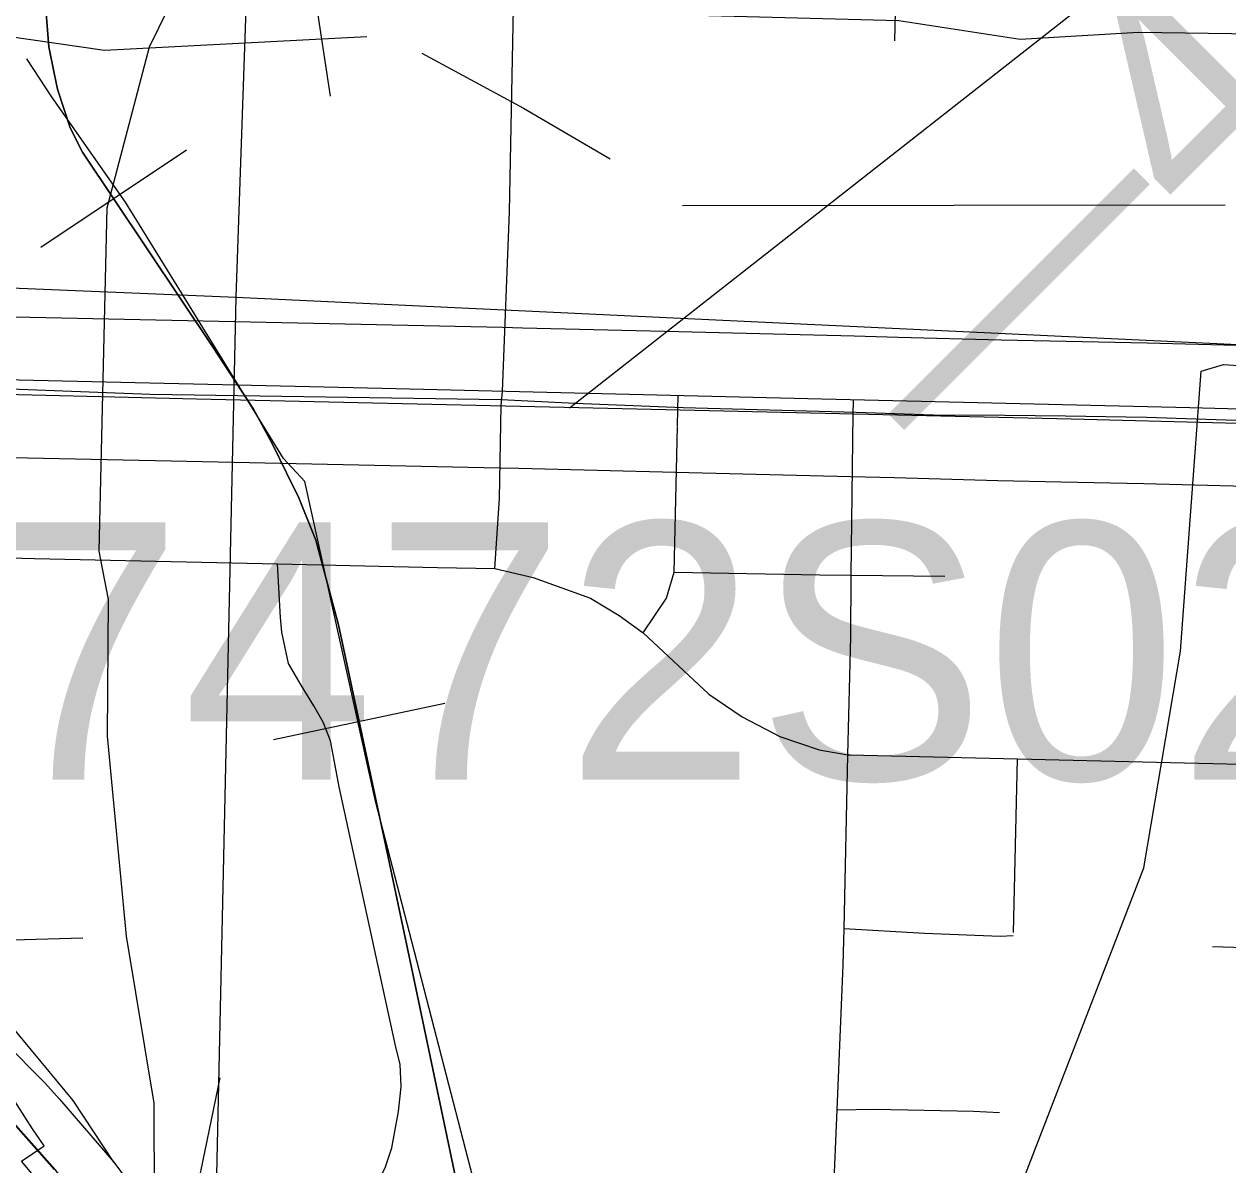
# Model space of a CAD drawing. Extents: x -157.2 to -99.3, y 12.2 to 46.2.
# Drawn here: x -147.694 to -147.179, y 35.956 to 36.444 of the extents above; entities that cross this region are included whole.
import ezdxf

# ---------------------------------------------------------------- set-up
doc = ezdxf.new("R2010")
doc.units = 0
for name, color, linetype in [('tdCoCityStreetMajor', 7, 'Continuous'), ('tdCoCityStreetMinor', 7, 'Continuous'), ('tdCoDivCarto', 7, 'Continuous'), ('tdCoHydroRiver', 7, 'Continuous'), ('tdCoInt', 7, 'Continuous'), ('tdCoIntCL', 7, 'Continuous'), ('tdCoIntRamp', 7, 'Continuous'), ('tdCoIntRte', 7, 'Continuous'), ('tdCoPriCL', 7, 'Continuous'), ('tdCoPriDiv', 7, 'Continuous'), ('tdCoRRCL', 7, 'Continuous'), ('tdCoSectLine', 7, 'Continuous'), ('tdCoStrucDivPri', 7, 'Continuous'), ('tdCoStrucPriMaintName', 7, 'Continuous'), ('tdStHwyPriRefPost1', 7, 'Continuous')]:
    doc.layers.add(name, color=color, linetype=linetype)

msp = doc.modelspace()

# ---------------------------------------------------------------- linework, layer by layer
at = {"layer": 'tdCoCityStreetMajor'}
for p, q in [((-147.33879, 36.28263), (-147.33876, 36.28329)), ((-147.72616, 36.21656), (-147.68907, 36.21545)), ((-147.34283, 36.05725), (-147.34114, 36.1313)), ((-147.20912, 36.12828), (-147.15908, 36.12707))]:
    msp.add_line(p, q, dxfattribs=at)
for points in [[(-147.33971, 36.20827), (-147.33899, 36.27732), (-147.33879, 36.28263)], [(-147.68907, 36.21545), (-147.58514, 36.21313), (-147.51666, 36.2116), (-147.49225, 36.21112)], [(-147.49225, 36.21112), (-147.47581, 36.20724), (-147.45132, 36.1985), (-147.43908, 36.19107), (-147.42881, 36.18363), (-147.40061, 36.1574), (-147.3864, 36.14778), (-147.37023, 36.13926), (-147.3534, 36.13358), (-147.34114, 36.13147), (-147.34046, 36.13145)], [(-147.34114, 36.1313), (-147.34114, 36.13147), (-147.33998, 36.18196), (-147.33971, 36.20827)], [(-147.34046, 36.13145), (-147.26865, 36.12971), (-147.20912, 36.12828)], [(-147.34582, 35.97971), (-147.34319, 36.04164), (-147.34283, 36.05725)], [(-147.3496, 35.79972), (-147.35133, 35.81476), (-147.34985, 35.88455), (-147.34879, 35.90942), (-147.34582, 35.97971)]]:
    msp.add_lwpolyline(points, dxfattribs=at)
at = {"layer": 'tdCoCityStreetMinor'}
for p, q in [((-147.33971, 36.20827), (-147.29965, 36.2079)), ((-147.56219, 36.136), (-147.56221, 36.13614)), ((-147.27031, 36.05543), (-147.26865, 36.12971)), ((-147.53231, 35.98952), (-147.5323, 35.98961))]:
    msp.add_line(p, q, dxfattribs=at)
for points in [[(-147.49225, 36.21112), (-147.49017, 36.24114), (-147.48942, 36.28082), (-147.48895, 36.28695), (-147.48598, 36.3637), (-147.48338, 36.49458), (-147.48435, 36.51534), (-147.48536, 36.53675), (-147.48556, 36.5913)], [(-147.41411, 36.27217), (-147.41395, 36.27907), (-147.41372, 36.28511)], [(-147.42881, 36.18363), (-147.41875, 36.1985), (-147.41554, 36.20961), (-147.41411, 36.27191)], [(-147.56221, 36.13614), (-147.56246, 36.13749), (-147.56568, 36.14545), (-147.56967, 36.15247), (-147.57498, 36.1612), (-147.58048, 36.1705), (-147.58333, 36.18397), (-147.5839, 36.19023), (-147.58514, 36.21313)], [(-147.41554, 36.20961), (-147.35316, 36.20839), (-147.33971, 36.20827)], [(-147.5323, 35.98961), (-147.53229, 35.98969), (-147.53267, 35.99918), (-147.53457, 36.00639), (-147.55885, 36.11775), (-147.56219, 36.136)], [(-147.34283, 36.05725), (-147.30842, 36.0552), (-147.27611, 36.05397), (-147.27045, 36.05421)], [(-147.46969, 35.66319), (-147.47557, 35.67324), (-147.51294, 35.733), (-147.53837, 35.77607), (-147.54216, 35.78195), (-147.55127, 35.79997), (-147.55867, 35.81629), (-147.5636, 35.82767), (-147.5672, 35.83678), (-147.57005, 35.84721), (-147.57289, 35.86106), (-147.57251, 35.87396), (-147.571, 35.88819), (-147.56834, 35.90015), (-147.56398, 35.91153), (-147.55772, 35.92386), (-147.55202, 35.9324), (-147.54482, 35.94397), (-147.53912, 35.95479), (-147.53628, 35.96332), (-147.53495, 35.97034), (-147.53343, 35.97888), (-147.53231, 35.98952)], [(-147.34582, 35.97971), (-147.32963, 35.97998), (-147.28746, 35.979), (-147.27637, 35.97857)]]:
    msp.add_lwpolyline(points, dxfattribs=at)
at = {"layer": 'tdCoDivCarto'}
for points in [[(-147.05249, 36.27613), (-147.0563, 36.27623), (-147.05867, 36.27629), (-147.0687, 36.27655), (-147.07132, 36.27661), (-147.19487, 36.27982), (-147.35837, 36.28376), (-147.54037, 36.2882), (-147.71447, 36.29215), (-147.72514, 36.29242)], [(-147.05249, 36.27613), (-147.0563, 36.27623), (-147.05867, 36.27629), (-147.0687, 36.27655), (-147.07132, 36.27661), (-147.19487, 36.27982), (-147.35837, 36.28376), (-147.54037, 36.2882), (-147.71447, 36.29215), (-147.72514, 36.29242)], [(-147.7253, 36.28625), (-147.72527, 36.28625), (-147.61978, 36.28376), (-147.45628, 36.28007), (-147.24567, 36.27513), (-147.17959, 36.27352), (-147.09376, 36.27143), (-147.07133, 36.27084), (-147.07093, 36.27083), (-147.05919, 36.27052), (-147.05264, 36.27035)], [(-147.7253, 36.28625), (-147.72527, 36.28625), (-147.61978, 36.28376), (-147.45628, 36.28007), (-147.24567, 36.27513), (-147.17959, 36.27352), (-147.09376, 36.27143), (-147.07133, 36.27084), (-147.07093, 36.27083), (-147.05919, 36.27052), (-147.05264, 36.27035)], [(-147.59451, 35.82162), (-147.6536, 35.91982), (-147.6803, 35.95415), (-147.72199, 36.001), (-147.77312, 36.05182), (-147.79604, 36.07213), (-147.818, 36.09528), (-147.84313, 36.11658), (-147.85733, 36.1271), (-147.88546, 36.14807), (-147.90584, 36.16083), (-147.93859, 36.17596), (-147.95332, 36.18174), (-147.97568, 36.19016), (-147.99488, 36.19687)], [(-147.61649, 35.85814), (-147.6536, 35.91982), (-147.6803, 35.95415), (-147.72199, 36.001), (-147.77312, 36.05182), (-147.79604, 36.07213), (-147.818, 36.09528), (-147.84313, 36.11658), (-147.85733, 36.1271), (-147.88546, 36.14807), (-147.90584, 36.16083), (-147.93859, 36.17596), (-147.95332, 36.18174), (-147.97568, 36.19016), (-147.99488, 36.19687)]]:
    msp.add_lwpolyline(points, dxfattribs=at)
at = {"layer": 'tdCoHydroRiver'}
for points in [[(-147.66047, 35.83163), (-147.654, 35.83615), (-147.63766, 35.89876), (-147.63796, 35.98248), (-147.64973, 36.05395), (-147.65787, 36.13952), (-147.65745, 36.19794), (-147.66148, 36.21862), (-147.65806, 36.36538), (-147.63993, 36.43425), (-147.57207, 36.57248), (-147.55898, 36.58624), (-147.51356, 36.66839), (-147.44979, 36.82571), (-147.4179, 36.88147), (-147.35034, 36.98365)], [(-147.35136, 35.31401), (-147.33685, 35.32298), (-147.29785, 35.40219), (-147.26086, 35.51463), (-147.25541, 35.62816), (-147.2674, 35.69333), (-147.27338, 35.70301), (-147.27776, 35.76002), (-147.27927, 35.90064), (-147.27179, 35.93513), (-147.21464, 36.0832), (-147.19886, 36.17584), (-147.19004, 36.29557), (-147.18047, 36.2984), (-147.13323, 36.2952)]]:
    msp.add_lwpolyline(points, dxfattribs=at)
at = {"layer": 'tdCoInt'}
msp.add_lwpolyline([(-147.7023, 36.00905), (-147.68473, 35.99112), (-147.67835, 35.98416), (-147.65515, 35.95722), (-147.63186, 35.92588)], dxfattribs=at)
at = {"layer": 'tdCoIntCL'}
for points in [[(-147.69471, 35.95769), (-147.68491, 35.96422), (-147.68993, 35.97151), (-147.69981, 35.98685), (-147.71732, 36.01003), (-147.73754, 36.03444), (-147.76442, 36.06453), (-147.77598, 36.07589), (-147.77754, 36.07742)], [(-147.67858, 35.93846), (-147.69471, 35.95769)]]:
    msp.add_lwpolyline(points, dxfattribs=at)
at = {"layer": 'tdCoIntRamp'}
msp.add_lwpolyline([(-147.65515, 35.95722), (-147.67259, 35.9836), (-147.70418, 36.02174), (-147.74618, 36.06875), (-147.83477, 36.15351), (-147.88149, 36.18396), (-147.98553, 36.22173), (-148.01784, 36.23653), (-148.05168, 36.24802), (-148.08552, 36.25352), (-148.12713, 36.25284)], dxfattribs=at)
at = {"layer": 'tdCoIntRte'}
msp.add_lwpolyline([(-147.68068, 35.95415), (-147.72237, 36.001)], dxfattribs=at)
msp.add_lwpolyline([(-147.68068, 35.95415), (-147.72237, 36.001)], dxfattribs=at)
at = {"layer": 'tdCoPriCL'}
msp.add_lwpolyline([(-147.11466, 36.27312), (-147.16675, 36.27416), (-147.21338, 36.27574), (-147.24809, 36.27626), (-147.27408, 36.27661), (-147.3046, 36.27678), (-147.33757, 36.27783), (-147.4117, 36.27992), (-147.45792, 36.28167), (-147.48949, 36.28324), (-147.63966, 36.28551), (-147.72561, 36.28882)], dxfattribs=at)
at = {"layer": 'tdCoPriDiv'}
for points in [[(-146.98728, 36.44627), (-146.99023, 36.44143), (-146.99409, 36.43584), (-147.01106, 36.41364), (-147.03459, 36.38399), (-147.05223, 36.36206), (-147.06511, 36.34359), (-147.07539, 36.32388), (-147.07942, 36.31023), (-147.08024, 36.30391), (-147.11461, 36.30501), (-147.16944, 36.30637), (-147.21321, 36.30746), (-147.27562, 36.30884), (-147.31962, 36.31), (-147.33849, 36.3105), (-147.41347, 36.31233), (-147.48036, 36.31401), (-147.48885, 36.31422), (-147.72482, 36.31921)], [(-147.7264, 36.25923), (-147.63067, 36.25721), (-147.49023, 36.25424), (-147.48187, 36.25403), (-147.41495, 36.25235), (-147.34001, 36.25052), (-147.3212, 36.25002), (-147.27708, 36.24886), (-147.25015, 36.24826), (-147.21462, 36.24747), (-147.17093, 36.24639), (-147.11632, 36.24504), (-147.08658, 36.24408), (-147.08844, 36.2279), (-147.0914, 36.20219), (-147.09265, 36.1699), (-147.09466, 36.12617), (-147.09515, 36.10765), (-147.09605, 36.07011), (-147.0985, 35.96843), (-147.09897, 35.94913)]]:
    msp.add_lwpolyline(points, dxfattribs=at)
at = {"layer": 'tdCoRRCL'}
for p, q in [((-147.31958, 36.51184), (-147.32122, 36.43686)), ((-147.57379, 36.48733), (-147.56263, 36.41316)), ((-147.70156, 36.43893), (-147.65914, 36.43281)), ((-147.65914, 36.43281), (-147.54688, 36.43865)), ((-147.21693, 36.44058), (-147.01815, 36.43729)), ((-147.68187, 36.41302), (-147.6924, 36.42915)), ((-147.52343, 36.43157), (-147.47999, 36.40805)), ((-147.65017, 36.36778), (-147.68187, 36.41302)), ((-147.47999, 36.40805), (-147.44281, 36.38631)), ((-147.6241, 36.39011), (-147.68644, 36.34842)), ((-147.62616, 36.32909), (-147.65017, 36.36778)), ((-147.41188, 36.36636), (-147.17984, 36.36673)), ((-147.58266, 36.25819), (-147.62616, 36.32909)), ((-147.51351, 36.15349), (-147.58686, 36.13784)), ((-147.11031, 36.04709), (-147.18527, 36.04941))]:
    msp.add_line(p, q, dxfattribs=at)
for points in [[(-147.57959, 36.45234), (-147.31937, 36.44548), (-147.26754, 36.43748), (-147.21693, 36.44058)], [(-147.68405, 36.44868), (-147.68326, 36.4378), (-147.683, 36.43426), (-147.68072, 36.42303), (-147.67933, 36.41618), (-147.67383, 36.39966), (-147.66859, 36.38917), (-147.61301, 36.30608), (-147.59545, 36.27934), (-147.58732, 36.2644), (-147.58131, 36.2521), (-147.57605, 36.24133), (-147.56871, 36.22324), (-147.56373, 36.20463), (-147.55901, 36.18706), (-147.53883, 36.09243), (-147.52782, 36.04053), (-147.50711, 35.94196)], [(-147.50711, 35.94196), (-147.52782, 36.04053), (-147.53883, 36.09243), (-147.55901, 36.18706), (-147.56373, 36.20463), (-147.56871, 36.22324), (-147.57605, 36.24133), (-147.58131, 36.2521), (-147.58732, 36.2644), (-147.59545, 36.27934), (-147.61301, 36.30608), (-147.66859, 36.38917), (-147.67383, 36.39966), (-147.67933, 36.41618), (-147.68072, 36.42303), (-147.683, 36.43426), (-147.68326, 36.4378), (-147.68405, 36.44868)], [(-147.47438, 35.84565), (-147.54318, 36.11162), (-147.57351, 36.24842), (-147.58266, 36.25819)]]:
    msp.add_lwpolyline(points, dxfattribs=at)
at = {"layer": 'tdCoSectLine'}
for points in [[(-147.60286, 36.32713), (-147.56849, 37.31792)], [(-148.60256, 36.36875), (-147.60286, 36.32713)], [(-147.61734, 35.66713), (-147.60286, 36.32713)], [(-147.60286, 36.32713), (-146.60087, 36.27993)]]:
    msp.add_lwpolyline(points, dxfattribs=at)
at = {"layer": 'tdCoStrucDivPri'}
for points in [[(-147.66841, 36.05299), (-147.7184, 36.05162), (-147.79102, 36.12036), (-147.79239, 36.17034)], [(-147.51595, 35.85063), (-147.56492, 35.86077), (-147.61982, 35.94435), (-147.60968, 35.99332)]]:
    msp.add_lwpolyline(points, dxfattribs=at)
at = {"layer": 'tdCoStrucPriMaintName'}
msp.add_line((-146.68286, 36.88982), (-147.46028, 36.27967), dxfattribs=at)

# ---------------------------------------------------------------- texts
msp.add_text('97472S029', height=0.11, dxfattribs=at).set_placement((-147.7893, 36.12087))
at = {"layer": 'tdStHwyPriRefPost1'}
msp.add_text('‒‒4', height=0.1, rotation=45, dxfattribs=at).set_placement((-147.29449, 36.24771))

doc.saveas('drawing.dxf')
